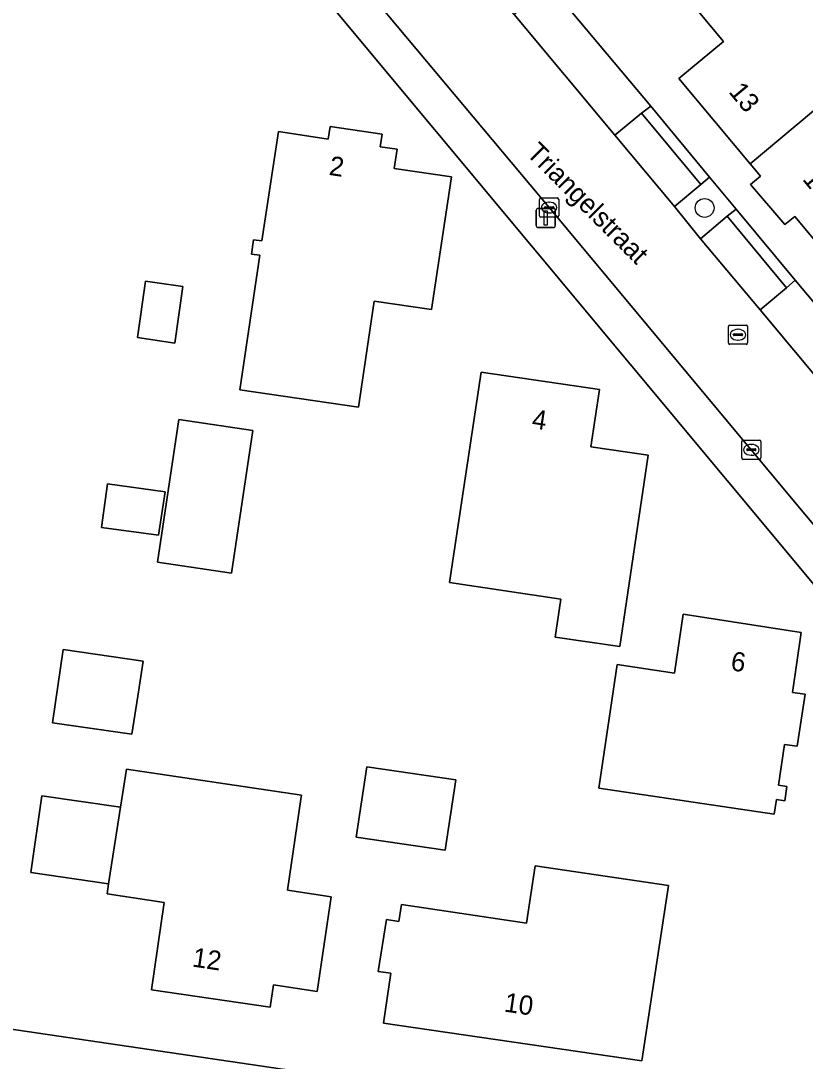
# Model space of a CAD drawing. Extents: x 164148 to 165261, y 382513 to 383432.
# Drawn here: x 164695.5 to 164736.2, y 383053.9 to 383108 of the extents above; entities that cross this region are included whole.
import ezdxf

# ---------------------------------------------------------------- set-up
doc = ezdxf.new("R2010")
doc.units = 0
for name, color, linetype in [('IMGEO_Boom', 7, 'Continuous'), ('IMGEO_Erf', 7, 'Continuous'), ('IMGEO_Groenvoorziening', 7, 'Continuous'), ('IMGEO_Kolk', 7, 'Continuous'), ('IMGEO_Lichtmast', 7, 'Continuous'), ('IMGEO_Openbare_ruimte_label', 7, 'Continuous'), ('IMGEO_Pand', 7, 'Continuous'), ('IMGEO_Pand_nummerreeks', 7, 'Continuous'), ('IMGEO_Parkeervlak_open', 7, 'Continuous'), ('IMGEO_Rijbaan_lokaal_open', 7, 'Continuous'), ('IMGEO_Rioolput', 7, 'Continuous'), ('IMGEO_Voetpad_open', 7, 'Continuous')]:
    doc.layers.add(name, color=color, linetype=linetype)

msp = doc.modelspace()

# ---------------------------------------------------------------- linework, layer by layer
at = {"layer": 'IMGEO_Boom'}
msp.add_circle((164731.003, 383098.227), 0.489, dxfattribs=at)
at = {"layer": 'IMGEO_Erf'}
for points in [[(164699.872, 383137.335), (164702.482, 383134.278), (164705.578, 383130.586), (164706.975, 383128.938), (164710.098, 383124.992), (164715.38, 383118.866), (164718.477, 383115.168), (164719.878, 383113.513), (164722.943, 383109.809), (164728.199, 383103.519), (164731.261, 383099.826), (164732.636, 383098.167), (164735.709, 383094.481), (164741.002, 383088.171), (164744.071, 383084.462), (164745.462, 383082.828), (164748.522, 383079.109), (164753.669, 383072.954), (164756.836, 383069.153), (164758.247, 383067.473), (164761.419, 383063.672), (164766.59, 383057.489), (164769.673, 383053.79)], [(164685.42, 383135.126), (164682.705, 383117.517), (164682.279, 383114.453), (164685.334, 383113.998), (164688.257, 383113.615), (164687.868, 383110.687), (164684.941, 383111.045), (164681.864, 383111.47), (164680.372, 383101.254), (164679.477, 383095.307), (164679.334, 383094.335), (164679.22, 383092.548), (164677.944, 383082.474), (164677.674, 383082.494), (164677.503, 383081.521), (164676.599, 383075.668), (164674.064, 383058.631), (164743.462, 383048.39), (164750.216, 383047.411), (164757.629, 383053.516), (164711.831, 383108.452)]]:
    msp.add_lwpolyline(points, dxfattribs=at)
for points in [[(164737.365, 383095.772), (164735.692, 383097.786), (164735.176, 383097.358), (164733.385, 383099.45), (164733.9, 383099.878), (164733.371, 383100.513), (164729.67, 383104.96), (164731.98, 383106.883), (164730.06, 383109.191), (164735.098, 383113.384), (164740.698, 383106.656), (164741.855, 383107.626), (164747.782, 383100.51), (164742.84, 383096.406), (164740.917, 383098.722)], [(164707.565, 383096.576), (164708, 383096.511), (164708.864, 383102.192), (164711.44, 383101.809), (164711.537, 383102.462), (164714.243, 383102.06), (164714.146, 383101.407), (164715.023, 383101.277), (164714.876, 383100.285), (164717.843, 383099.844), (164716.818, 383092.945), (164713.836, 383093.388), (164713.015, 383087.866), (164706.852, 383088.781), (164707.889, 383095.765), (164707.454, 383095.829)], [(164701.943, 383094.42), (164703.897, 383094.142), (164703.479, 383091.208), (164701.525, 383091.486)], [(164719.383, 383089.701), (164725.54, 383088.784), (164725.098, 383085.816), (164728.076, 383085.373), (164726.595, 383075.428), (164723.24, 383075.913), (164723.535, 383077.895), (164717.753, 383078.756)], [(164703.675, 383087.231), (164707.528, 383086.659), (164706.426, 383079.24), (164702.574, 383079.813)], [(164702.964, 383083.465), (164702.63, 383081.213), (164699.66, 383081.628), (164699.975, 383083.883)], [(164726.456, 383074.498), (164729.433, 383074.053), (164729.889, 383077.109), (164736.025, 383076.168), (164735.56, 383073.049), (164736.222, 383072.951), (164735.819, 383070.25), (164735.157, 383070.349), (164734.84, 383068.223), (164735.28, 383068.157), (164735.169, 383067.415), (164734.729, 383067.481), (164734.615, 383066.719), (164725.497, 383068.082)], [(164701.828, 383074.68), (164701.546, 383072.863), (164701.238, 383070.876), (164697.123, 383071.475), (164697.678, 383075.285)], [(164710.05, 383067.716), (164710.019, 383067.508), (164709.322, 383062.765), (164711.597, 383062.43), (164710.874, 383057.513), (164708.598, 383057.848), (164708.428, 383056.69), (164702.254, 383057.598), (164702.923, 383062.14), (164699.952, 383062.577), (164700.033, 383063.101), (164695.988, 383063.691), (164696.57, 383067.68), (164700.651, 383067.086), (164700.956, 383069.054)], [(164717.522, 383064.845), (164712.902, 383065.535), (164713.448, 383069.188), (164718.068, 383068.498)], [(164722.195, 383064.045), (164729.119, 383063.015), (164727.744, 383053.899), (164714.309, 383055.867), (164714.691, 383058.451), (164714.038, 383058.548), (164714.467, 383061.25), (164715.12, 383061.153), (164715.25, 383062.033), (164721.752, 383061.066)]]:
    msp.add_lwpolyline(points, close=True, dxfattribs=at)
at = {"layer": 'IMGEO_Groenvoorziening'}
msp.add_lwpolyline([(164731.261, 383099.826), (164730.803, 383099.45), (164729.433, 383098.294), (164730.796, 383096.62), (164732.173, 383097.8), (164732.636, 383098.167)], close=True, dxfattribs=at)
at = {"layer": 'IMGEO_Kolk'}
for p, q in [((164722.42, 383097.819), (164722.42, 383098.671)), ((164722.495, 383098.745), (164723.347, 383098.745)), ((164723.421, 383098.671), (164723.421, 383097.819)), ((164722.679, 383098.239), (164722.679, 383098.251)), ((164723.117, 383098.202), (164722.719, 383098.202)), ((164722.722, 383098.288), (164723.12, 383098.288)), ((164722.908, 383098.525), (164722.933, 383098.525)), ((164723.163, 383098.251), (164723.163, 383098.239)), ((164723.347, 383097.745), (164722.495, 383097.745)), ((164722.931, 383097.965), (164722.906, 383097.965)), ((164733.003, 383086.158), (164733.855, 383086.158)), ((164732.928, 383085.232), (164732.928, 383086.084)), ((164733.187, 383085.652), (164733.187, 383085.664)), ((164733.625, 383085.615), (164733.227, 383085.615)), ((164733.23, 383085.701), (164733.628, 383085.701)), ((164733.416, 383085.938), (164733.441, 383085.938)), ((164733.671, 383085.664), (164733.671, 383085.652)), ((164733.929, 383086.084), (164733.929, 383085.232)), ((164733.855, 383085.158), (164733.003, 383085.158)), ((164733.439, 383085.378), (164733.414, 383085.378))]:
    msp.add_line(p, q, dxfattribs=at)
for points in [[(164722.42, 383097.819), (164722.42, 383098.671)], [(164722.495, 383098.745), (164723.347, 383098.745)], [(164723.421, 383098.671), (164723.421, 383097.819)], [(164723.347, 383097.745), (164722.495, 383097.745)], [(164733.003, 383086.158), (164733.855, 383086.158)], [(164732.928, 383085.232), (164732.928, 383086.084)], [(164733.929, 383086.084), (164733.929, 383085.232)], [(164733.855, 383085.158), (164733.003, 383085.158)]]:
    msp.add_lwpolyline(points, dxfattribs=at)
for centre, radius, start, end in [((164722.497, 383098.669), 0.0765, 91.552, 178.448), ((164722.497, 383098.669), 0.0765, 91.552, 178.448), ((164723.345, 383098.669), 0.0765, 1.552, 88.448), ((164723.345, 383098.669), 0.0765, 1.552, 88.448), ((164722.719, 383098.248), 0.0403, 85.8775, 175.7526), ((164722.716, 383098.238), 0.0366, 178.938, 274.7102), ((164723.12, 383098.245), 0.043, 264.8664, 352.4533), ((164723.124, 383098.25), 0.0386, 1.7309, 96.639), ((164722.497, 383097.821), 0.0765, 181.552, 268.448), ((164722.497, 383097.821), 0.0765, 181.552, 268.448), ((164723.345, 383097.821), 0.0765, 271.552, 358.448), ((164723.345, 383097.821), 0.0765, 271.552, 358.448), ((164733.005, 383086.082), 0.0765, 91.552, 178.448), ((164733.005, 383086.082), 0.0765, 91.552, 178.448), ((164733.853, 383086.082), 0.0765, 1.552, 88.448), ((164733.853, 383086.082), 0.0765, 1.552, 88.448), ((164733.227, 383085.661), 0.0403, 85.8775, 175.7526), ((164733.224, 383085.651), 0.0366, 178.938, 274.7102), ((164733.628, 383085.658), 0.043, 264.8664, 352.4533), ((164733.632, 383085.663), 0.0386, 1.7309, 96.639), ((164733.005, 383085.234), 0.0765, 181.552, 268.448), ((164733.005, 383085.234), 0.0765, 181.552, 268.448), ((164733.853, 383085.234), 0.0765, 271.552, 358.448), ((164733.853, 383085.234), 0.0765, 271.552, 358.448)]:
    msp.add_arc(centre, radius, start, end, dxfattribs=at)
for centre, major_axis, ratio, start_param, end_param in [((164722.907, 383098.245), (-0.387, 0.002), 0.722429, 4.712389, 7.853982), ((164722.932, 383098.245), (-0.39, 0.002), 0.717154, 1.570796, 4.712389), ((164733.415, 383085.658), (-0.387, 0.002), 0.722429, 4.712389, 7.853982), ((164733.44, 383085.658), (-0.39, 0.002), 0.717154, 1.570796, 4.712389)]:
    msp.add_ellipse(centre, major_axis=major_axis, ratio=ratio, start_param=start_param, end_param=end_param, dxfattribs=at)
at = {"layer": 'IMGEO_Lichtmast'}
for p, q in [((164722.251, 383097.306), (164722.251, 383098.106)), ((164722.251, 383098.106), (164722.251, 383097.306)), ((164722.351, 383098.206), (164723.141, 383098.206)), ((164723.141, 383098.206), (164722.351, 383098.206)), ((164723.241, 383098.106), (164723.241, 383097.306)), ((164723.241, 383097.306), (164723.241, 383098.106)), ((164723.141, 383097.206), (164722.351, 383097.206)), ((164722.351, 383097.206), (164723.141, 383097.206))]:
    msp.add_line(p, q, dxfattribs=at)
msp.add_lwpolyline([(164722.671, 383098.081), (164722.821, 383098.081), (164722.821, 383097.331), (164722.671, 383097.331), (164722.671, 383098.081)], dxfattribs=at)
for centre, start, end in [((164722.351, 383098.106), 90, 180), ((164722.351, 383098.106), 90, 180), ((164723.141, 383098.106), 0, 90), ((164723.141, 383098.106), 360, 90), ((164722.351, 383097.306), 180, 270), ((164722.351, 383097.306), 180, 270), ((164723.141, 383097.306), 270, 0), ((164723.141, 383097.306), 270, 0)]:
    msp.add_arc(centre, 0.1, start, end, dxfattribs=at)
at = {"layer": 'IMGEO_Pand'}
for points in [[(164735.098, 383113.384), (164730.06, 383109.191), (164731.98, 383106.883), (164729.67, 383104.96), (164733.371, 383100.513), (164740.698, 383106.656)], [(164741.855, 383107.626), (164740.698, 383106.656), (164733.371, 383100.513), (164733.9, 383099.878), (164733.385, 383099.45), (164735.176, 383097.358), (164735.692, 383097.786), (164737.365, 383095.772), (164740.917, 383098.722), (164742.84, 383096.406), (164747.782, 383100.51)], [(164717.843, 383099.844), (164714.876, 383100.285), (164715.023, 383101.277), (164714.146, 383101.407), (164714.243, 383102.06), (164711.537, 383102.462), (164711.44, 383101.809), (164708.864, 383102.192), (164708, 383096.511), (164707.565, 383096.576), (164707.454, 383095.829), (164707.889, 383095.765), (164706.852, 383088.781), (164713.015, 383087.866), (164713.836, 383093.388), (164716.818, 383092.945)], [(164703.897, 383094.142), (164701.943, 383094.42), (164701.525, 383091.486), (164703.479, 383091.208)], [(164728.076, 383085.373), (164725.098, 383085.816), (164725.54, 383088.784), (164719.383, 383089.701), (164717.753, 383078.756), (164723.535, 383077.895), (164723.24, 383075.913), (164726.595, 383075.428)], [(164707.528, 383086.659), (164703.675, 383087.231), (164702.574, 383079.813), (164706.426, 383079.24)], [(164702.63, 383081.213), (164702.964, 383083.465), (164699.975, 383083.883), (164699.66, 383081.628)], [(164735.56, 383073.049), (164736.025, 383076.168), (164729.889, 383077.109), (164729.433, 383074.053), (164726.456, 383074.498), (164725.497, 383068.082), (164734.615, 383066.719), (164734.729, 383067.481), (164735.169, 383067.415), (164735.28, 383068.157), (164734.84, 383068.223), (164735.157, 383070.349), (164735.819, 383070.25), (164736.222, 383072.951)], [(164701.238, 383070.876), (164701.546, 383072.863), (164701.828, 383074.68), (164697.678, 383075.285), (164697.123, 383071.475)], [(164710.019, 383067.508), (164710.05, 383067.716), (164700.956, 383069.054), (164700.651, 383067.086), (164700.033, 383063.101), (164699.952, 383062.577), (164702.923, 383062.14), (164702.254, 383057.598), (164708.428, 383056.69), (164708.598, 383057.848), (164710.874, 383057.513), (164711.597, 383062.43), (164709.322, 383062.765)], [(164717.522, 383064.845), (164718.068, 383068.498), (164713.448, 383069.188), (164712.902, 383065.535)], [(164700.651, 383067.086), (164696.57, 383067.68), (164695.988, 383063.691), (164700.033, 383063.101)], [(164722.195, 383064.045), (164721.752, 383061.066), (164715.25, 383062.033), (164715.12, 383061.153), (164714.467, 383061.25), (164714.038, 383058.548), (164714.691, 383058.451), (164714.309, 383055.867), (164727.744, 383053.899), (164729.119, 383063.015)]]:
    msp.add_lwpolyline(points, close=True, dxfattribs=at)
at = {"layer": 'IMGEO_Parkeervlak_open'}
for points in [[(164727.716, 383103.149), (164726.334, 383102.013), (164729.433, 383098.294), (164730.803, 383099.45)], [(164732.173, 383097.8), (164730.796, 383096.62), (164733.896, 383092.929), (164735.264, 383094.078)]]:
    msp.add_lwpolyline(points, close=True, dxfattribs=at)
at = {"layer": 'IMGEO_Rijbaan_lokaal_open'}
for points in [[(164759.595, 383062.145), (164756.429, 383065.979), (164755.026, 383067.642), (164751.872, 383071.431), (164746.718, 383077.584), (164743.629, 383081.311), (164742.238, 383082.941), (164739.142, 383086.647), (164733.896, 383092.929), (164730.796, 383096.62), (164729.433, 383098.294), (164726.334, 383102.013), (164721.108, 383108.278), (164718.031, 383111.995), (164716.661, 383113.64), (164713.549, 383117.352), (164708.379, 383123.561), (164705.143, 383127.423), (164703.757, 383129.072), (164700.649, 383132.765), (164698.545, 383135.11)], [(164695.558, 383130.959), (164698.713, 383127.191), (164713.053, 383110.049), (164722.921, 383098.245), (164733.429, 383085.658), (164742.049, 383075.319), (164755.138, 383059.563), (164759.226, 383054.634)]]:
    msp.add_lwpolyline(points, dxfattribs=at)
at = {"layer": 'IMGEO_Rioolput'}
for p, q in [((164732.31, 383092.139), (164733.162, 383092.139)), ((164732.235, 383091.213), (164732.235, 383092.065)), ((164732.494, 383091.633), (164732.494, 383091.645)), ((164732.932, 383091.596), (164732.534, 383091.596)), ((164732.537, 383091.682), (164732.935, 383091.682)), ((164732.723, 383091.919), (164732.748, 383091.919)), ((164732.978, 383091.645), (164732.978, 383091.633)), ((164733.236, 383092.065), (164733.236, 383091.213)), ((164733.162, 383091.139), (164732.31, 383091.139)), ((164732.746, 383091.359), (164732.721, 383091.359))]:
    msp.add_line(p, q, dxfattribs=at)
for points in [[(164732.31, 383092.139), (164733.162, 383092.139)], [(164732.235, 383091.213), (164732.235, 383092.065)], [(164733.236, 383092.065), (164733.236, 383091.213)], [(164733.162, 383091.139), (164732.31, 383091.139)]]:
    msp.add_lwpolyline(points, dxfattribs=at)
for centre, radius, start, end in [((164732.312, 383092.063), 0.0765, 91.552, 178.448), ((164732.312, 383092.063), 0.0765, 91.552, 178.448), ((164733.16, 383092.063), 0.0765, 1.552, 88.448), ((164733.16, 383092.063), 0.0765, 1.552, 88.448), ((164732.534, 383091.642), 0.0403, 85.8775, 175.7526), ((164732.531, 383091.632), 0.0366, 178.938, 274.7102), ((164732.935, 383091.639), 0.043, 264.8664, 352.4533), ((164732.939, 383091.644), 0.0386, 1.7309, 96.639), ((164732.312, 383091.215), 0.0765, 181.552, 268.448), ((164732.312, 383091.215), 0.0765, 181.552, 268.448), ((164733.16, 383091.215), 0.0765, 271.552, 358.448), ((164733.16, 383091.215), 0.0765, 271.552, 358.448)]:
    msp.add_arc(centre, radius, start, end, dxfattribs=at)
for centre, major_axis, ratio, start_param, end_param in [((164732.722, 383091.639), (-0.387, 0.002), 0.722429, 4.712389, 7.853982), ((164732.747, 383091.639), (-0.39, 0.002), 0.717154, 1.570796, 4.712389)]:
    msp.add_ellipse(centre, major_axis=major_axis, ratio=ratio, start_param=start_param, end_param=end_param, dxfattribs=at)
at = {"layer": 'IMGEO_Voetpad_open'}
for points in [[(164733.429, 383085.658), (164722.921, 383098.245), (164713.053, 383110.049), (164698.713, 383127.191), (164695.558, 383130.959)], [(164693.959, 383129.801), (164704.347, 383117.418), (164711.831, 383108.452), (164757.629, 383053.516), (164759.226, 383054.634), (164755.138, 383059.563), (164742.049, 383075.319), (164733.429, 383085.658)], [(164754.15, 383046.907), (164750.216, 383047.411), (164743.462, 383048.39), (164674.064, 383058.631), (164673.685, 383058.687), (164672.813, 383058.815)]]:
    msp.add_lwpolyline(points, dxfattribs=at)
for points in [[(164722.943, 383109.809), (164722.488, 383109.413), (164721.108, 383108.278), (164726.334, 383102.013), (164727.716, 383103.149), (164728.199, 383103.519)], [(164728.199, 383103.519), (164727.716, 383103.149), (164730.803, 383099.45), (164731.261, 383099.826)], [(164732.636, 383098.167), (164732.173, 383097.8), (164735.264, 383094.078), (164735.709, 383094.481)], [(164735.709, 383094.481), (164735.264, 383094.078), (164733.896, 383092.929), (164739.142, 383086.647), (164740.526, 383087.787), (164741.002, 383088.171)]]:
    msp.add_lwpolyline(points, close=True, dxfattribs=at)

# ---------------------------------------------------------------- texts
at = {"layer": 'IMGEO_Openbare_ruimte_label'}
msp.add_text('Triangelstraat', height=1, rotation=315, dxfattribs=at).set_placement((164721.69, 383101.021))
at = {"layer": 'IMGEO_Pand_nummerreeks'}
for s, rotation, p in [('13', 309.7745, (164732.216, 383104.247)), ('2', 351.5489, (164711.447, 383099.948)), ('15', 309.7172, (164736.047, 383099.707)), ('4', 351.5317, (164721.985, 383086.786)), ('6', 351.2796, (164732.317, 383074.207)), ('12', 351.6348, (164704.34, 383058.808)), ('10', 351.6692, (164720.545, 383056.47))]:
    msp.add_text(s, height=1, rotation=rotation, dxfattribs=at).set_placement(p)

doc.saveas('drawing.dxf')
